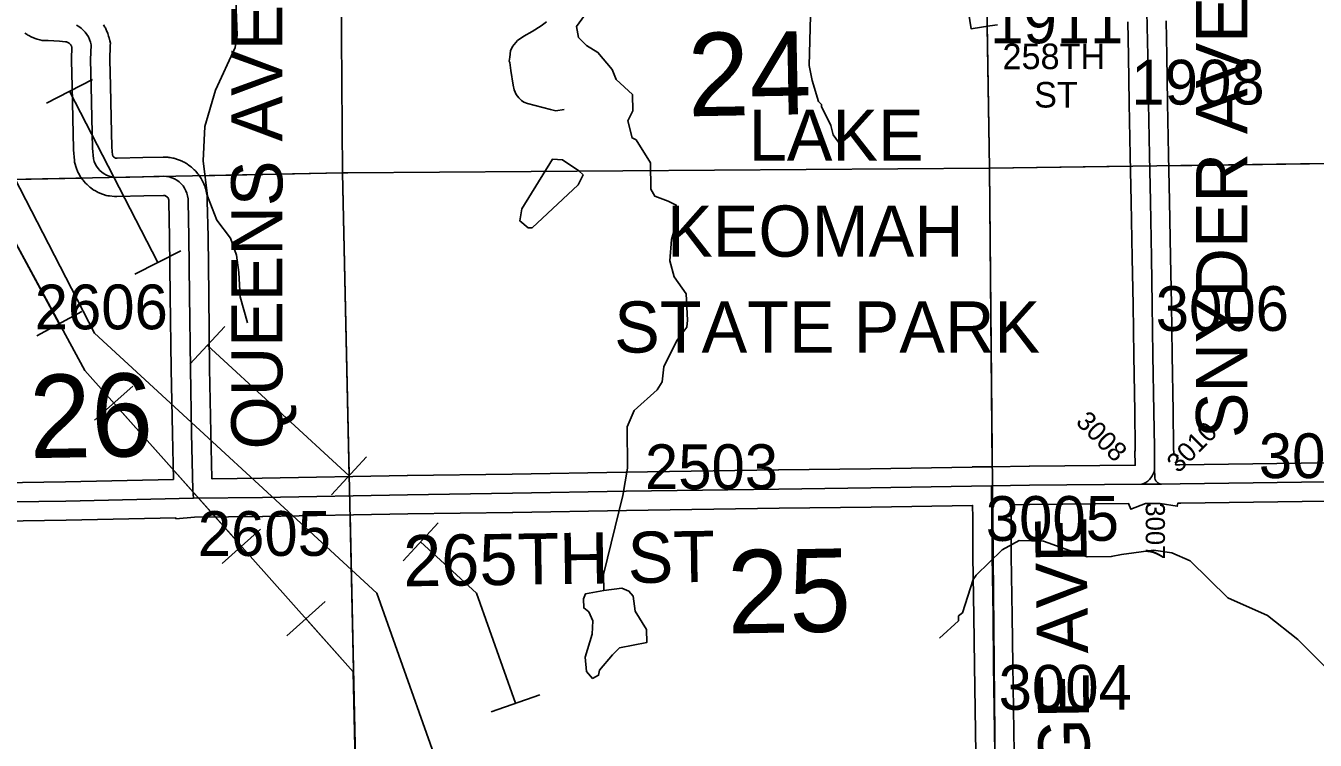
# Model space of a CAD drawing. Extents: x 23.6 to 68.7, y -63 to -29.
# Drawn here: x 49.171 to 51.187, y -50.385 to -49.268 of the extents above; entities that cross this region are included whole.
import ezdxf

# ---------------------------------------------------------------- set-up
doc = ezdxf.new("R2010")
doc.units = 0
for name, color, linetype in [('tdCoHydroRiver', 7, 'Continuous'), ('tdCoPipe', 7, 'Continuous'), ('tdCoPipe2', 7, 'Continuous'), ('tdCoSecRdNmbr', 7, 'Continuous'), ('tdCoSecRdTxt', 7, 'Continuous'), ('tdCoSecRteBand', 7, 'Continuous'), ('tdCoSecRteCL', 7, 'Continuous'), ('tdCoSectLine', 7, 'Continuous'), ('tdCoSectLinePart', 7, 'Continuous'), ('tdCoSectNmbr', 7, 'Continuous'), ('tdCoStPrkRd', 7, 'Continuous'), ('tdCoStPrkTxt', 7, 'Continuous'), ('tdCoSurfGravel', 7, 'Continuous'), ('tdCoTwpBndry', 7, 'Continuous'), ('tdCoTwpBndryShd', 7, 'Continuous')]:
    doc.layers.add(name, color=color, linetype=linetype)

msp = doc.modelspace()

# ---------------------------------------------------------------- linework, layer by layer
at = {"layer": 'tdCoHydroRiver'}
for points in [[(49.4998, -49.2291), (49.502, -49.2828), (49.499, -49.3018), (49.4682, -49.3684), (49.4515, -49.4254), (49.4489, -49.4791), (49.4558, -49.5343), (49.4704, -49.572), (49.4913, -49.6002), (49.501, -49.6269), (49.5045, -49.6537), (49.5065, -49.6916), (49.518, -49.7325)], [(50.075, -50.151), (50.0748, -50.1258), (50.105, -50.0023), (50.1124, -49.9596), (50.1117, -49.8949), (50.1225, -49.8695), (50.1584, -49.8375), (50.1662, -49.8248), (50.1691, -49.8011), (50.1891, -49.7599), (50.2047, -49.7392), (50.2062, -49.7281), (50.2041, -49.6871), (50.1849, -49.6605), (50.1783, -49.6353), (50.1811, -49.6021), (50.1887, -49.5752), (50.1884, -49.5483), (50.1757, -49.5422), (50.1551, -49.5345), (50.1487, -49.5235), (50.1482, -49.4825), (50.1257, -49.4464), (50.1194, -49.4433), (50.1128, -49.4166), (50.1205, -49.4007), (50.1202, -49.3754), (50.0947, -49.352), (50.0882, -49.3363), (50.0658, -49.3097), (50.0483, -49.2989), (50.0356, -49.2864), (50.0322, -49.2691), (50.0447, -49.2516)], [(50.3983, -49.2524), (50.396, -49.3298), (50.401, -49.3534), (50.4108, -49.3865), (50.4156, -49.3911), (50.4156, -49.3943), (50.4301, -49.4241), (50.4335, -49.4383), (50.4463, -49.4555)], [(49.9567, -49.584), (49.944, -49.5731), (49.9469, -49.5541), (49.995, -49.4763), (50.0108, -49.4777), (50.0363, -49.4948), (50.0427, -49.501), (50.0349, -49.5169), (49.9631, -49.584), (49.9567, -49.584)], [(51.2784, -50.3462), (51.1603, -50.2275), (51.1126, -50.1901), (51.0507, -50.1624), (50.9917, -50.1046), (50.9631, -50.0923), (50.9346, -50.0879), (50.8842, -50.0948), (50.8685, -50.0981), (50.8306, -50.0985), (50.7624, -50.074), (50.7245, -50.0729), (50.6979, -50.0873), (50.6572, -50.1273), (50.6526, -50.1336), (50.6358, -50.1859), (50.6295, -50.1907), (50.6296, -50.1986), (50.5999, -50.2258)], [(50.075, -50.151), (50.1034, -50.1475), (50.1145, -50.1522), (50.1209, -50.16), (50.1243, -50.1836), (50.142, -50.2118), (50.1422, -50.2324), (50.0997, -50.2407), (50.0888, -50.2519), (50.0685, -50.2758), (50.067, -50.2837), (50.0576, -50.2885), (50.048, -50.2776), (50.0462, -50.2555), (50.0568, -50.2191), (50.0582, -50.1986), (50.0517, -50.1844), (50.0438, -50.1782), (50.0436, -50.164), (50.0467, -50.1561), (50.075, -50.151)]]:
    msp.add_lwpolyline(points, dxfattribs=at)
at = {"layer": 'tdCoPipe'}
for p, q in [((49.1886, -49.7529), (49.2592, -49.7147)), ((49.279, -49.8847), (49.3388, -49.8313)), ((49.4786, -50.1086), (49.5386, -50.0552)), ((49.5794, -50.2217), (49.6393, -50.1684))]:
    msp.add_line(p, q, dxfattribs=at)
for points in [[(52.7092, -55.8881), (52.1685, -54.6256), (52.0278, -54.6014), (51.5713, -53.4705), (50.5099, -51.8469), (50.4958, -51.5814), (50.5552, -51.2727), (50.2847, -51.1516), (50.2624, -50.4838), (49.8437, -50.5036), (49.7201, -50.1551), (49.2788, -49.7486), (48.7767, -48.7734), (48.4175, -48.7462), (48.3931, -48.0683), (48.5915, -48.0676), (48.5343, -47.35), (48.398, -46.9574), (48.2106, -46.8896), (48.0301, -46.884), (47.8917, -46.8778), (47.6421, -46.4224)], [(47.6328, -46.455), (47.8862, -47.0281), (47.8862, -47.3755), (48.1041, -47.5548), (48.3579, -48.0145), (48.3692, -48.7357), (48.7277, -48.8178), (49.2636, -49.807), (49.6834, -50.278), (49.6888, -50.5119), (49.9362, -51.0105), (49.9711, -52.1375), (51.224, -52.8257), (51.5733, -53.5411), (51.7686, -54.0379), (52.0307, -54.5322), (52.7489, -55.6227), (53.4258, -56.5755), (53.9554, -57.7229)], [(49.081, -49.47), (49.2239, -49.7338)], [(49.309, -49.858), (49.5086, -50.0819)], [(49.6094, -50.195), (49.6834, -50.278), (49.6877, -50.4668)]]:
    msp.add_lwpolyline(points, dxfattribs=at)
at = {"layer": 'tdCoPipe2'}
for p, q in [((49.2041, -49.3887), (49.2757, -49.3519)), ((49.342, -49.6566), (49.4137, -49.6197)), ((49.428, -49.7972), (49.4825, -49.738)), ((49.6496, -50.0014), (49.7042, -49.9421)), ((49.7615, -50.1045), (49.8161, -50.0453)), ((49.8991, -50.3409), (49.9751, -50.314))]:
    msp.add_line(p, q, dxfattribs=at)
for points in [[(49.2399, -49.3703), (49.3779, -49.6382)], [(49.4553, -49.7676), (49.6769, -49.9717)], [(49.7888, -50.0749), (49.876, -50.1551), (49.9371, -50.3274)]]:
    msp.add_lwpolyline(points, dxfattribs=at)
at = {"layer": 'tdCoSecRteBand'}
for points in [[(50.6905, -49.2663), (50.6788, -49.2681), (50.6492, -49.2727), (50.64, -49.2134)], [(49.2929, -49.2662), (49.2951, -49.27), (49.2959, -49.2714), (49.2966, -49.2728), (49.2984, -49.2769), (49.2991, -49.2783), (49.2996, -49.2798), (49.301, -49.284), (49.3015, -49.2855), (49.3019, -49.287), (49.3028, -49.2913), (49.3037, -49.295), (49.3035, -49.2988), (49.3028, -49.3214), (49.3038, -49.3618), (49.3038, -49.3618), (49.3038, -49.3619), (49.3048, -49.4114), (49.306, -49.4577), (49.3071, -49.4703), (49.3074, -49.4709), (49.3078, -49.4717), (49.3082, -49.4724), (49.3088, -49.473), (49.3094, -49.4735), (49.3101, -49.474), (49.3108, -49.4744), (49.3115, -49.4747), (49.3142, -49.475), (49.3547, -49.474), (49.3865, -49.4733), (49.3879, -49.4733), (49.3892, -49.4734), (49.3936, -49.4736), (49.3953, -49.4738), (49.397, -49.4741), (49.4012, -49.4748), (49.4029, -49.4751), (49.4045, -49.4756), (49.4087, -49.4769), (49.4103, -49.4774), (49.4119, -49.4781), (49.4159, -49.4798), (49.4175, -49.4805), (49.419, -49.4813), (49.4227, -49.4835), (49.4242, -49.4843), (49.4256, -49.4853), (49.4291, -49.4879), (49.4305, -49.4889), (49.4317, -49.4901), (49.4349, -49.493), (49.4362, -49.4942), (49.4373, -49.4955), (49.4401, -49.4988), (49.4412, -49.5001), (49.4422, -49.5015), (49.4446, -49.5051), (49.4456, -49.5065), (49.4464, -49.508), (49.4484, -49.5119), (49.4492, -49.5134), (49.4498, -49.515), (49.4514, -49.519), (49.452, -49.5206), (49.4524, -49.5223), (49.4535, -49.5265), (49.4539, -49.5281), (49.4542, -49.5298), (49.4548, -49.5341), (49.455, -49.5358), (49.4551, -49.5375), (49.4552, -49.5419), (49.4552, -49.542), (49.4552, -49.5421), (49.4564, -49.5976), (49.4564, -49.5977), (49.4564, -49.5979), (49.4574, -49.6889), (49.4589, -49.8037), (49.4606, -49.9042), (49.4622, -49.976), (49.4629, -49.9759), (49.4629, -49.9763), (49.5409, -49.9755), (49.7677, -49.9713), (49.7678, -49.9713), (49.7678, -49.9713), (49.9318, -49.9691), (50.1095, -49.9659), (50.1096, -49.9659), (50.1096, -49.9659), (50.3483, -49.9624), (50.3484, -49.9624), (50.3484, -49.9624), (50.4923, -49.9607), (50.6511, -49.958), (50.6511, -49.9577), (50.681, -49.9575), (50.7401, -49.9565), (50.7402, -49.9565), (50.7404, -49.9565), (50.906, -49.9551), (50.9054, -49.9327), (50.906, -49.9327), (50.9059, -49.927), (50.9051, -49.8719), (50.9036, -49.7835), (50.9036, -49.7835), (50.9036, -49.7834), (50.9025, -49.7042), (50.9013, -49.6306), (50.8997, -49.5434), (50.898, -49.4708), (50.898, -49.4707), (50.898, -49.4707), (50.8965, -49.3893), (50.8965, -49.3892), (50.8965, -49.3892), (50.8954, -49.3156), (50.8942, -49.2615)], [(50.9542, -49.26), (50.9554, -49.3144), (50.9554, -49.3145), (50.9554, -49.3146), (50.9565, -49.3882), (50.958, -49.4695), (50.9597, -49.5421), (50.9597, -49.5422), (50.9597, -49.5422), (50.9613, -49.6295), (50.9613, -49.6296), (50.9613, -49.6296), (50.9625, -49.7033), (50.9625, -49.7033), (50.9625, -49.7033), (50.9636, -49.7825), (50.9651, -49.8709), (50.9651, -49.871), (50.9651, -49.871), (50.9659, -49.9262), (50.9659, -49.9263), (50.9659, -49.9264), (50.966, -49.9382), (50.9724, -49.9397), (50.9689, -49.9546)], [(49.0647, -49.9836), (49.2335, -49.9811), (49.4022, -49.9773), (49.4006, -49.9054), (49.4006, -49.9053), (49.4006, -49.9053), (49.3989, -49.8047), (49.3989, -49.8046), (49.3989, -49.8045), (49.3974, -49.6896), (49.3974, -49.6896), (49.3974, -49.6896), (49.3964, -49.5987), (49.3952, -49.5435), (49.3951, -49.5409), (49.395, -49.54), (49.3948, -49.5391), (49.3944, -49.5382), (49.394, -49.5374), (49.3935, -49.5366), (49.3929, -49.5359), (49.3922, -49.5352), (49.3914, -49.5347), (49.3906, -49.5342), (49.3897, -49.5338), (49.3888, -49.5336), (49.3879, -49.5334), (49.3866, -49.5333), (49.3561, -49.534), (49.3137, -49.535), (49.3119, -49.535), (49.31, -49.5349), (49.3026, -49.5341), (49.2999, -49.5338), (49.2972, -49.5331), (49.2931, -49.5319), (49.2915, -49.5314), (49.29, -49.5308), (49.2861, -49.5291), (49.2845, -49.5285), (49.2831, -49.5277), (49.2794, -49.5256), (49.2779, -49.5248), (49.2765, -49.5238), (49.2731, -49.5214), (49.2718, -49.5204), (49.2705, -49.5192), (49.2674, -49.5164), (49.2661, -49.5153), (49.265, -49.514), (49.2622, -49.5109), (49.2611, -49.5096), (49.2601, -49.5082), (49.2577, -49.5048), (49.2567, -49.5034), (49.2559, -49.5019), (49.2539, -49.4982), (49.2531, -49.4968), (49.2525, -49.4952), (49.2509, -49.4913), (49.2502, -49.4898), (49.2498, -49.4881), (49.2486, -49.4841), (49.2479, -49.4814), (49.2476, -49.4786), (49.2461, -49.4621), (49.246, -49.4611), (49.246, -49.4602), (49.2448, -49.4128), (49.2448, -49.4127), (49.2448, -49.4126), (49.2438, -49.3631), (49.2428, -49.322), (49.2428, -49.3212), (49.2428, -49.3203), (49.2434, -49.301), (49.2432, -49.3004), (49.2427, -49.2992), (49.2421, -49.2981), (49.2413, -49.2971), (49.2404, -49.2962), (49.2395, -49.2953), (49.2384, -49.2946), (49.2373, -49.294), (49.2361, -49.2934), (49.2349, -49.2931), (49.2335, -49.2928), (49.2241, -49.2918), (49.2066, -49.2911), (49.2013, -49.2911), (49.1972, -49.2911), (49.1933, -49.29), (49.1894, -49.289), (49.1879, -49.2885), (49.1864, -49.288), (49.1826, -49.2865), (49.1811, -49.2859), (49.1797, -49.2852), (49.1761, -49.2833), (49.1747, -49.2825), (49.1734, -49.2817), (49.17, -49.2794)], [(50.9689, -49.9546), (50.9755, -49.9545), (51.2415, -49.9508)], [(51.2424, -50.0108), (50.9773, -50.0145), (50.9773, -50.0145), (50.9725, -50.0145), (50.9717, -50.0193), (50.9447, -50.0148), (50.9218, -50.015), (50.899, -50.0239), (50.8956, -50.0152), (50.741, -50.0165), (50.7119, -50.017), (50.7116, -50.017), (50.7118, -50.0364), (50.7118, -50.0364), (50.7118, -50.0364), (50.7122, -50.0971), (50.7136, -50.1905), (50.7136, -50.1906), (50.7136, -50.1906), (50.7146, -50.2671), (50.7166, -50.4049)], [(50.6566, -50.4058), (50.6546, -50.268), (50.6546, -50.268), (50.6546, -50.268), (50.6536, -50.1914), (50.6522, -50.0979), (50.6522, -50.0978), (50.6522, -50.0976), (50.6518, -50.0368), (50.6516, -50.018), (50.4933, -50.0207), (50.4932, -50.0207), (50.4931, -50.0207), (50.3492, -50.0224), (50.1105, -50.0258), (49.9328, -50.0291), (49.9327, -50.0291), (49.9326, -50.0291), (49.7687, -50.0313), (49.5419, -50.0355), (49.5418, -50.0355), (49.5417, -50.0355), (49.435, -50.0366), (49.4061, -50.0389), (49.406, -50.0372), (49.2348, -50.0411), (49.2347, -50.0411), (49.2345, -50.0411), (49.0657, -50.0436)]]:
    msp.add_lwpolyline(points, dxfattribs=at)
at = {"layer": 'tdCoSecRteCL'}
msp.add_line((50.916, -49.985), (50.9471, -49.9847), dxfattribs=at)
for points in [[(50.9362, -49.9619), (50.9359, -49.9267), (50.9351, -49.8714), (50.9336, -49.783), (50.9325, -49.7037), (50.9313, -49.6301), (50.9297, -49.5428), (50.928, -49.4701), (50.9265, -49.3887), (50.9254, -49.3151), (50.9239, -49.246), (50.9237, -49.2308)], [(49.4336, -50.0066), (49.4326, -49.9943), (49.4306, -49.9048), (49.4289, -49.8041), (49.4274, -49.6892), (49.4264, -49.5982), (49.4252, -49.5427), (49.4251, -49.5384), (49.4245, -49.5341), (49.4234, -49.5299), (49.4218, -49.5258), (49.4198, -49.5219), (49.4173, -49.5183), (49.4145, -49.515), (49.4113, -49.5121), (49.4078, -49.5095), (49.404, -49.5073), (49.4, -49.5056), (49.3959, -49.5044), (49.3916, -49.5036), (49.3872, -49.5033), (49.3554, -49.504), (49.313, -49.505), (49.3056, -49.5043), (49.3016, -49.5031), (49.2977, -49.5015), (49.294, -49.4994), (49.2906, -49.497), (49.2875, -49.4941), (49.2847, -49.491), (49.2823, -49.4875), (49.2802, -49.4839), (49.2786, -49.48), (49.2775, -49.4759), (49.276, -49.4594), (49.2748, -49.412), (49.2738, -49.3625), (49.2728, -49.3213), (49.2735, -49.2979), (49.2726, -49.2935), (49.2712, -49.2893), (49.2693, -49.2853), (49.2671, -49.2815), (49.2644, -49.278), (49.2614, -49.2747), (49.2581, -49.2718), (49.2545, -49.2692), (49.2507, -49.267)], [(50.916, -49.985), (50.9194, -49.9837), (50.9225, -49.982), (50.9255, -49.98), (50.9281, -49.9776), (50.9305, -49.9749), (50.9325, -49.9719), (50.9341, -49.9687), (50.9354, -49.9653), (50.9362, -49.9619)], [(50.9471, -49.9847), (50.945, -49.9844), (50.943, -49.9836), (50.9411, -49.9825), (50.9395, -49.9811), (50.9382, -49.9794), (50.9373, -49.9774), (50.9367, -49.9753), (50.9366, -49.9732), (50.9362, -49.9619)], [(49.4336, -50.0066), (49.5414, -50.0055), (49.7682, -50.0013), (49.9322, -49.9991), (50.11, -49.9959), (50.3488, -49.9924), (50.4928, -49.9907), (50.6814, -49.9875)], [(50.6814, -49.9875), (50.7406, -49.9865), (50.916, -49.985)], [(50.6923, -50.7361), (50.6915, -50.6931), (50.6894, -50.564), (50.6878, -50.49), (50.6866, -50.4054), (50.6846, -50.2676), (50.6836, -50.191), (50.6822, -50.0974), (50.6818, -50.0366), (50.6814, -49.9875)], [(50.9471, -49.9847), (50.9759, -49.9845), (51.242, -49.9808), (51.4411, -49.9779)], [(48.6851, -50.0204), (48.8864, -50.0171), (49.0652, -50.0136), (49.2341, -50.0111), (49.4336, -50.0066)]]:
    msp.add_lwpolyline(points, dxfattribs=at)
at = {"layer": 'tdCoSectLine'}
for points in [[(50.6618, -48.4883), (50.6779, -49.4907)], [(49.6594, -48.5048), (49.6668, -49.4979)], [(50.6779, -49.4907), (51.6876, -49.4766), (51.6957, -49.4765)], [(48.6762, -49.5179), (49.6668, -49.4979)], [(49.6668, -49.4979), (49.675, -49.4979), (50.6779, -49.4907)], [(49.6668, -49.4979), (49.6888, -50.5119)], [(50.6779, -49.4907), (50.6874, -50.4863)]]:
    msp.add_lwpolyline(points, dxfattribs=at)
at = {"layer": 'tdCoSectLinePart'}
for points in [[(49.6594, -48.5048), (49.6668, -49.4979)], [(50.6743, -49.2688), (50.6779, -49.4907)], [(50.9577, -49.4868), (51.6188, -49.4775)], [(48.7059, -49.5173), (49.2585, -49.5061)], [(49.442, -49.5024), (49.6668, -49.4979)], [(49.6668, -49.4979), (49.675, -49.4979), (50.6779, -49.4907)], [(49.6668, -49.4979), (49.6771, -49.973)], [(50.6779, -49.4907), (50.8978, -49.4876)], [(50.6779, -49.4907), (50.6824, -49.9574)], [(49.6784, -50.0328), (49.6888, -50.5119)]]:
    msp.add_lwpolyline(points, dxfattribs=at)
at = {"layer": 'tdCoStPrkRd'}
for p, q in [((49.9774, -49.268), (49.9855, -49.2619)), ((49.9403, -49.2908), (49.9502, -49.2843)), ((49.9502, -49.2843), (49.9631, -49.277)), ((49.9631, -49.277), (49.9774, -49.268)), ((49.9291, -49.3073), (49.9326, -49.3004)), ((49.9326, -49.3004), (49.9403, -49.2908)), ((49.927, -49.3232), (49.928, -49.3171)), ((49.9283, -49.3255), (49.927, -49.3232)), ((49.928, -49.3171), (49.9291, -49.3073)), ((49.9298, -49.338), (49.9283, -49.3255)), ((49.9334, -49.3609), (49.9298, -49.338)), ((49.9349, -49.3679), (49.9334, -49.3609)), ((49.9383, -49.3752), (49.9349, -49.3679)), ((49.9421, -49.3806), (49.9383, -49.3752)), ((49.9464, -49.3847), (49.9421, -49.3806)), ((49.9503, -49.3872), (49.9464, -49.3847)), ((49.9557, -49.3896), (49.9503, -49.3872)), ((49.9916, -49.3989), (49.9557, -49.3896)), ((50, -49.4007), (49.9916, -49.3989)), ((50.013, -49.3989), (50, -49.4007))]:
    msp.add_line(p, q, dxfattribs=at)
at = {"layer": 'tdCoSurfGravel'}
msp.add_line((50.916, -49.985), (50.9471, -49.9847), dxfattribs=at)
for points in [[(50.916, -49.985), (50.9194, -49.9837), (50.9225, -49.982), (50.9255, -49.98), (50.9281, -49.9776), (50.9305, -49.9749), (50.9325, -49.9719), (50.9341, -49.9687), (50.9354, -49.9653), (50.9362, -49.9619), (50.9359, -49.9267), (50.9351, -49.8714), (50.9336, -49.783), (50.9325, -49.7037), (50.9313, -49.6301), (50.9297, -49.5428), (50.928, -49.4701), (50.9265, -49.3887), (50.9254, -49.3151), (50.9239, -49.246)], [(49.4336, -50.0066), (49.4326, -49.9943), (49.4306, -49.9048), (49.4289, -49.8041), (49.4274, -49.6892), (49.4264, -49.5982), (49.4252, -49.5427), (49.4251, -49.5384), (49.4245, -49.5341), (49.4234, -49.5299), (49.4218, -49.5258), (49.4198, -49.5219), (49.4173, -49.5183), (49.4145, -49.515), (49.4113, -49.5121), (49.4078, -49.5095), (49.404, -49.5073), (49.4, -49.5056), (49.3959, -49.5044), (49.3916, -49.5036), (49.3872, -49.5033), (49.3554, -49.504), (49.313, -49.505), (49.3056, -49.5043), (49.3016, -49.5031), (49.2977, -49.5015), (49.294, -49.4994), (49.2906, -49.497), (49.2875, -49.4941), (49.2847, -49.491), (49.2823, -49.4875), (49.2802, -49.4839), (49.2786, -49.48), (49.2775, -49.4759), (49.276, -49.4594), (49.2748, -49.412), (49.2738, -49.3625), (49.2728, -49.3213), (49.2735, -49.2979), (49.2726, -49.2935), (49.2712, -49.2893), (49.2693, -49.2853), (49.2671, -49.2815), (49.2644, -49.278), (49.2614, -49.2747), (49.2581, -49.2718), (49.2545, -49.2692), (49.2507, -49.267)], [(50.9471, -49.9847), (50.945, -49.9844), (50.943, -49.9836), (50.9411, -49.9825), (50.9395, -49.9811), (50.9382, -49.9794), (50.9373, -49.9774), (50.9367, -49.9753), (50.9366, -49.9732), (50.9362, -49.9619)], [(50.9471, -49.9847), (50.9759, -49.9845), (51.242, -49.9808), (51.4411, -49.9779), (51.4952, -49.9771), (51.5978, -49.9759), (51.7872, -49.9732), (51.8676, -49.9719), (51.8787, -49.9707), (51.8857, -49.9693)], [(49.0652, -50.0136), (49.2341, -50.0111), (49.4336, -50.0066), (49.5414, -50.0055), (49.7682, -50.0013), (49.9322, -49.9991), (50.11, -49.9959), (50.3488, -49.9924), (50.4928, -49.9907), (50.6814, -49.9875)], [(50.6814, -49.9875), (50.6814, -49.9875), (50.7406, -49.9865), (50.916, -49.985)], [(50.7064, -51.4863), (50.7064, -51.486), (50.7062, -51.4797), (50.7054, -51.4508), (50.705, -51.4181), (50.705, -51.4005), (50.7036, -51.3256), (50.7024, -51.2643), (50.7014, -51.174), (50.7001, -51.1271), (50.6971, -51.015), (50.6945, -50.8865), (50.6923, -50.7361), (50.6915, -50.6931), (50.6894, -50.564), (50.6878, -50.49), (50.6866, -50.4054), (50.6846, -50.2676), (50.6836, -50.191), (50.6822, -50.0974), (50.6818, -50.0366), (50.6814, -49.9875)]]:
    msp.add_lwpolyline(points, dxfattribs=at)
at = {"layer": 'tdCoTwpBndry'}
msp.add_lwpolyline([(50.6824, -49.9575), (50.6779, -49.4907), (50.6743, -49.2688)], dxfattribs=at)
at = {"layer": 'tdCoTwpBndryShd'}
msp.add_lwpolyline([(50.5509, -40.5443), (50.5639, -41.5427), (50.569, -42.5417), (50.5871, -43.537), (50.6019, -44.5288), (50.6203, -45.5327), (50.63, -46.4962), (50.6425, -47.4949), (50.6618, -48.4883), (50.6779, -49.4907), (50.6874, -50.4863), (50.7061, -51.4863), (50.7229, -52.5573), (50.7376, -53.5528), (50.7529, -54.5599), (50.7681, -55.5514), (50.7851, -56.5511), (50.7973, -57.5472)], dxfattribs=at)

# ---------------------------------------------------------------- texts
at = {"layer": 'tdCoSecRdNmbr'}
for s, height, rotation, p in [('1911', 0.07, 0.0393, (50.6791, -49.2953)), ('1908', 0.07, 0.0395, (50.8999, -49.3912)), ('2606', 0.07, 0.0382, (49.1854, -49.7427)), ('3006', 0.07, 0.0395, (50.938, -49.7452)), ('3008', 0.03, 315.0387, (50.8115, -49.8889)), ('3010', 0.03, 45.0381, (50.9734, -49.9687)), ('3009', 0.07, 0.0396, (51.0991, -49.9754)), ('2503', 0.07, 0.0389, (50.1394, -49.9925)), ('3005', 0.07, 0.0393, (50.6723, -50.0735)), ('2605', 0.07, 0.0384, (49.4404, -50.097)), ('3007', 0.03, 270.0374, (50.9223, -50.0132)), ('3004', 0.07, 0.0393, (50.6924, -50.3376))]:
    msp.add_text(s, height=height, rotation=rotation, dxfattribs=at).set_placement(p)
at = {"layer": 'tdCoSecRdTxt'}
for s, height, rotation, p in [('QUEENS AVE', 0.08, 90, (49.5727, -49.9305)), ('SNYDER AVE', 0.08, 90, (51.081, -49.9128)), ('258TH', 0.04, 0.0362, (50.6984, -49.3358)), ('ST', 0.04, 0.0362, (50.7479, -49.3958)), ('RUTLEDGE AVE', 0.08, 90.8557, (50.8415, -50.8615)), ('265TH ST', 0.08, 0.8462, (49.7621, -50.1447))]:
    msp.add_text(s, height=height, rotation=rotation, dxfattribs=at).set_placement(p)
at = {"layer": 'tdCoSectNmbr'}
for s, rotation, p in [('24', 1.0389, (50.2072, -49.4096)), ('26', 1.0382, (49.178, -49.9442)), ('25', 1.0389, (50.269, -50.2184))]:
    msp.add_text(s, height=0.13, rotation=rotation, dxfattribs=at).set_placement(p)
at = {"layer": 'tdCoStPrkTxt'}
for s, p in [('LAKE', (50.3017, -49.479)), ('KEOMAH', (50.1741, -49.629)), ('STATE PARK', (50.0913, -49.779))]:
    msp.add_text(s, height=0.08, dxfattribs=at).set_placement(p)

doc.saveas('drawing.dxf')
